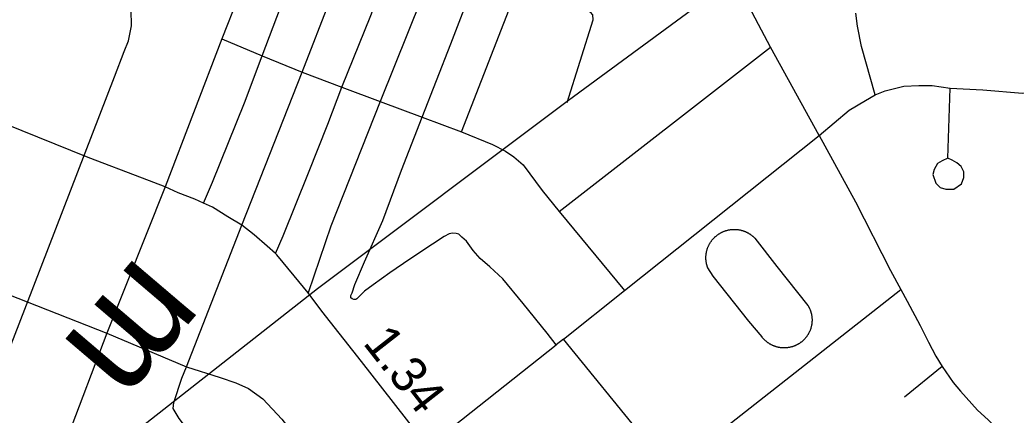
# Model space of a CAD drawing. Extents: x 2290615 to 2522933, y 819489 to 1012715.
# Drawn here: x 2396360 to 2400533, y 985862 to 987517 of the extents above; entities that cross this region are included whole.
import ezdxf

# ---------------------------------------------------------------- set-up
doc = ezdxf.new("R2010")
doc.units = 0
for name, color, linetype in [('Exist Railroad Siding', 7, 'Continuous'), ('Exist Road Non-System Type 51', 7, 'Continuous'), ('Exist Road Primary NC Attributed', 7, 'Continuous'), ('Exist Road Primary NC Mileage Hundredths English Label', 7, 'Continuous'), ('Exist Survey Geodetic Marker Label', 7, 'Continuous'), ('Exist Utilities Electrical Transmission Line', 7, 'Continuous')]:
    doc.layers.add(name, color=color, linetype=linetype)

msp = doc.modelspace()

# ---------------------------------------------------------------- linework, layer by layer
at = {"layer": 'Exist Railroad Siding'}
msp.add_lwpolyline([(2395958.2, 985216.5), (2396356.6, 986243.7), (2396756.7, 987278.8), (2396797.3, 987385.4), (2396814.7, 987429.7), (2396828, 987491.9), (2396827, 987559.9), (2396811, 987715.6), (2396792, 987939.3)], dxfattribs=at)
at = {"layer": 'Exist Road Non-System Type 51'}
for p, q in [((2397443.7, 988045.5), (2397206, 987437.7)), ((2397443.7, 988045.5), (2397206, 987437.7)), ((2397542.3, 987298.5), (2397781.7, 987916.9)), ((2397542.3, 987298.5), (2397781.7, 987916.9)), ((2398110.9, 987781.2), (2397869.7, 987175.2)), ((2398110.9, 987781.2), (2397869.7, 987175.2)), ((2398209.5, 987048.3), (2398445.3, 987652.6)), ((2398209.5, 987048.3), (2398445.3, 987652.6)), ((2397206, 987437.7), (2397375.6, 987367.5)), ((2398619.6, 986715.4), (2399504.3, 987403)), ((2398619.6, 986715.4), (2399504.3, 987403)), ((2399708.5, 987033), (2399504.3, 987403)), ((2399708.5, 987033), (2399504.3, 987403)), ((2397375.6, 987367.5), (2397542.3, 987298.5)), ((2397542.3, 987298.5), (2397709, 987235.7)), ((2397709, 987235.7), (2397869.7, 987175.2)), ((2400247.1, 986937.9), (2400257.7, 987232.1)), ((2400247.1, 986937.9), (2400257.7, 987232.1)), ((2397869.7, 987175.2), (2398045.4, 987109.6)), ((2398045.4, 987109.6), (2398209.5, 987048.3)), ((2398892.5, 986384.1), (2399708.5, 987033)), ((2398892.5, 986384.1), (2399708.5, 987033)), ((2398619.6, 986715.4), (2398892.5, 986384.1)), ((2398619.6, 986715.4), (2398892.5, 986384.1)), ((2396054.7, 986468.7), (2396724, 986204.8)), ((2396054.7, 986468.7), (2396724, 986204.8)), ((2398637.2, 986179.8), (2398892.5, 986384.1)), ((2398637.2, 986179.8), (2398892.5, 986384.1)), ((2399321.5, 985815.7), (2400049.9, 986388.4)), ((2396724, 986204.8), (2396491, 985592.2)), ((2396724, 986204.8), (2396491, 985592.2)), ((2396724, 986204.8), (2397057.9, 986064)), ((2396724, 986204.8), (2397057.9, 986064)), ((2398637.2, 986179.8), (2398606.7, 986155.6)), ((2399084.8, 985630.8), (2398637.2, 986179.8)), ((2399084.8, 985630.8), (2398637.2, 986179.8)), ((2400223.8, 986066), (2400065.3, 985936.9))]:
    msp.add_line(p, q, dxfattribs=at)
for points in [[(2399504.3, 987403), (2399389.8, 987621.5), (2399352, 987754.8), (2399293.9, 987864), (2399138.9, 988052.5), (2399089.7, 988098.4), (2399024.5, 988138.9), (2398853.8, 988212.9), (2398683.9, 988273.3)], [(2399504.3, 987403), (2399389.8, 987621.5), (2399352, 987754.8), (2399293.9, 987864), (2399138.9, 988052.5), (2399089.7, 988098.4), (2399024.5, 988138.9), (2398853.8, 988212.9), (2398683.9, 988273.3)], [(2397375.6, 987367.5), (2397467.9, 987611.5), (2397578, 987896.4), (2397610.6, 987982)], [(2397709, 987235.7), (2397829.7, 987535.8), (2397948.2, 987848.2)], [(2398045.4, 987109.6), (2398165.3, 987417.4), (2398279.9, 987716.3)], [(2398653.1, 987171.7), (2398762.2, 987517), (2398760.5, 987538.1), (2398749.9, 987550.4), (2398722.4, 987558.3), (2398584.4, 987605.1), (2398445.3, 987652.6)], [(2398653.1, 987171.7), (2398762.2, 987517), (2398760.5, 987538.1), (2398749.9, 987550.4), (2398722.4, 987558.3), (2398584.4, 987605.1), (2398445.3, 987652.6)], [(2399942.6, 987203.9), (2399886.3, 987406.5), (2399868.7, 987491.1), (2399861.6, 987545.7)], [(2400257.7, 987232.1), (2400393.3, 987225.1), (2400560.5, 987211), (2400697.8, 987221.5), (2400791.1, 987240.9), (2400880.9, 987285), (2400949.5, 987332.5), (2401002.4, 987380.1), (2401113.2, 987517.6), (2401130, 987557)], [(2400257.7, 987232.1), (2400393.3, 987225.1), (2400560.5, 987211), (2400697.8, 987221.5), (2400791.1, 987240.9), (2400880.9, 987285), (2400949.5, 987332.5), (2401002.4, 987380.1), (2401113.2, 987517.6), (2401130, 987557)], [(2397206, 987437.7), (2396968.4, 986817.5), (2396724, 986204.8)], [(2397129.1, 986750.2), (2397166.7, 986837.9), (2397301.5, 987169.6), (2397375.6, 987367.5)], [(2397057.9, 986064), (2397290.5, 986657.2), (2397542.3, 987298.5)], [(2397431.1, 986538.7), (2397462.9, 986613.1), (2397569.3, 986876.5), (2397649.5, 987080.2), (2397709, 987235.7)], [(2399942.6, 987203.9), (2399984.8, 987219.8), (2400062.3, 987239.2), (2400125.7, 987242.7), (2400182, 987242.7), (2400257.7, 987232.1)], [(2399942.6, 987203.9), (2399984.8, 987219.8), (2400062.3, 987239.2), (2400125.7, 987242.7), (2400182, 987242.7), (2400257.7, 987232.1)], [(2399708.5, 987033), (2399833.5, 987138.7), (2399902.1, 987179.3), (2399942.6, 987203.9)], [(2399708.5, 987033), (2399833.5, 987138.7), (2399902.1, 987179.3), (2399942.6, 987203.9)], [(2397869.7, 987175.2), (2397663, 986653.1), (2397567.7, 986373.7)], [(2398606.7, 986155.6), (2398568.6, 986204.9), (2398468, 986328.8), (2398382.9, 986432.5), (2398328.8, 986483.6), (2398288.6, 986517.6), (2398259.2, 986551.7), (2398231.3, 986590.4), (2398211.2, 986607.4), (2398198.8, 986619.8), (2398188, 986622.9), (2398172.5, 986624.4), (2398158.6, 986621.3), (2398137, 986610.5), (2398089, 986578), (2397993.1, 986514.5), (2397909.6, 986457.2), (2397840, 986407.7), (2397804.4, 986381.4), (2397782.7, 986359.7), (2397771.9, 986348.9), (2397767.2, 986345.8), (2397759.5, 986345.8), (2397751.8, 986348.9), (2397747.1, 986353.5), (2397747.1, 986362.8), (2397751.8, 986373.7), (2397762.6, 986409.3), (2397804.4, 986503.7), (2397880.2, 986677), (2397959.1, 986887.6), (2398045.4, 987109.6)], [(2398209.5, 987048.3), (2398339.7, 986995.5), (2398394.3, 986967.3), (2398429.5, 986944.4), (2398468.2, 986910.9), (2398547.5, 986803.4), (2398619.6, 986715.4)], [(2398209.5, 987048.3), (2398339.7, 986995.5), (2398394.3, 986967.3), (2398429.5, 986944.4), (2398468.2, 986910.9), (2398547.5, 986803.4), (2398619.6, 986715.4)], [(2399708.5, 987033), (2399860.5, 986755.3), (2400006.4, 986467.5), (2400049.9, 986388.4)], [(2400265.1, 986930.2), (2400247.1, 986937.9), (2400223.2, 986927.5), (2400203.4, 986915.3), (2400189.6, 986891.1), (2400183.9, 986869.1), (2400196.4, 986833.3), (2400214.8, 986815.5), (2400238.7, 986807.9), (2400272.7, 986808.3), (2400304.4, 986830.8), (2400314.1, 986856.8), (2400313.7, 986880.8), (2400303.4, 986902.6), (2400285.4, 986918.5), (2400265.1, 986930.2)], [(2400265.1, 986930.2), (2400247.1, 986937.9), (2400223.2, 986927.5), (2400203.4, 986915.3), (2400189.6, 986891.1), (2400183.9, 986869.1), (2400196.4, 986833.3), (2400214.8, 986815.5), (2400238.7, 986807.9), (2400272.7, 986808.3), (2400304.4, 986830.8), (2400314.1, 986856.8), (2400313.7, 986880.8), (2400303.4, 986902.6), (2400285.4, 986918.5), (2400265.1, 986930.2)], [(2399241.8, 986478.5), (2399241.1, 986480.4), (2399240.4, 986482.4), (2399239.7, 986484.4), (2399239.1, 986486.3), (2399238.5, 986488.3), (2399237.9, 986490.3), (2399237.4, 986492.3), (2399236.9, 986494.3), (2399236.5, 986496.4), (2399236.1, 986498.4), (2399235.7, 986500.4), (2399235.4, 986502.5), (2399235.1, 986504.5), (2399234.8, 986506.6), (2399234.6, 986508.6), (2399234.4, 986510.7), (2399234.2, 986512.8), (2399234.1, 986514.9), (2399234, 986516.9), (2399233.9, 986519), (2399233.9, 986521.1), (2399233.9, 986523.1), (2399234, 986525.2), (2399234.1, 986527.3), (2399234.2, 986529.4), (2399234.4, 986531.4), (2399234.6, 986533.5), (2399234.8, 986535.5), (2399235.1, 986537.6), (2399235.4, 986539.7), (2399235.7, 986541.7), (2399236.1, 986543.7), (2399236.5, 986545.8), (2399237, 986547.8), (2399237.4, 986549.8), (2399238, 986551.8), (2399238.5, 986553.8), (2399239.1, 986555.8), (2399239.7, 986557.8), (2399240.4, 986559.7), (2399241.1, 986561.7), (2399241.8, 986563.6), (2399242.6, 986565.6), (2399243.4, 986567.5), (2399244.2, 986569.4), (2399245.1, 986571.3), (2399245.9, 986573.1), (2399246.9, 986575), (2399247.8, 986576.8), (2399248.8, 986578.7), (2399249.8, 986580.5), (2399250.9, 986582.3), (2399252, 986584), (2399253.1, 986585.8), (2399254.2, 986587.5), (2399255.4, 986589.2), (2399256.6, 986590.9), (2399257.8, 986592.6), (2399259.1, 986594.2), (2399260.4, 986595.8), (2399261.7, 986597.4), (2399263.1, 986599), (2399264.4, 986600.6), (2399265.8, 986602.1), (2399267.3, 986603.6), (2399268.7, 986605.1), (2399270.2, 986606.5), (2399271.7, 986608), (2399273.2, 986609.4), (2399274.8, 986610.7), (2399276.4, 986612.1), (2399278, 986613.4), (2399279.6, 986614.7), (2399281.2, 986615.9), (2399282.9, 986617.2), (2399284.6, 986618.4), (2399286.3, 986619.6), (2399288, 986620.7), (2399289.8, 986621.8), (2399291.5, 986622.9), (2399293.3, 986624), (2399295.1, 986625), (2399297, 986626), (2399298.8, 986626.9), (2399300.7, 986627.8), (2399302.5, 986628.7), (2399304.4, 986629.6), (2399306.3, 986630.4), (2399308.2, 986631.2), (2399310.2, 986632), (2399312.1, 986632.7), (2399314.1, 986633.4), (2399316, 986634.1), (2399318, 986634.7), (2399320, 986635.3), (2399322, 986635.8), (2399324, 986636.3), (2399326, 986636.8), (2399328, 986637.3)], [(2399328, 986637.3), (2399330.1, 986637.7), (2399332.1, 986638.1), (2399334.1, 986638.4), (2399336.2, 986638.7), (2399338.3, 986639), (2399340.3, 986639.2), (2399342.4, 986639.4), (2399344.4, 986639.6), (2399346.5, 986639.7), (2399348.6, 986639.8), (2399350.7, 986639.9), (2399352.7, 986639.9), (2399354.8, 986639.9), (2399356.9, 986639.8), (2399358.9, 986639.7), (2399361, 986639.6), (2399363.1, 986639.4), (2399365.2, 986639.2), (2399367.2, 986639), (2399369.3, 986638.7), (2399371.3, 986638.4), (2399373.4, 986638.1), (2399375.4, 986637.7), (2399377.4, 986637.3), (2399379.5, 986636.8), (2399381.5, 986636.4), (2399383.5, 986635.8), (2399385.5, 986635.3), (2399387.5, 986634.7), (2399389.4, 986634.1), (2399391.4, 986633.4), (2399393.4, 986632.7), (2399395.3, 986632), (2399397.2, 986631.2), (2399399.2, 986630.5), (2399401.1, 986629.6), (2399402.9, 986628.8), (2399404.8, 986627.9), (2399406.7, 986626.9), (2399408.5, 986626), (2399410.3, 986625), (2399412.1, 986624), (2399413.9, 986622.9), (2399415.7, 986621.9), (2399417.4, 986620.7), (2399419.2, 986619.6), (2399420.9, 986618.4), (2399422.6, 986617.2), (2399424.2, 986616), (2399425.9, 986614.7), (2399427.5, 986613.4), (2399429.1, 986612.1), (2399430.7, 986610.8), (2399432.2, 986609.4), (2399433.8, 986608), (2399435.3, 986606.6), (2399436.8, 986605.1), (2399438.2, 986603.6)], [(2399438.2, 986603.6), (2399531.1, 986484.4), (2399660.9, 986321.4)], [(2399469, 986189.2), (2399414.2, 986255.2), (2399264.2, 986444.2), (2399241.8, 986478.5)], [(2400049.9, 986388.4), (2400076.5, 986339.8), (2400131.3, 986237.3), (2400166.3, 986167.1), (2400197.2, 986108.1), (2400223.8, 986066)], [(2399660.9, 986321.4), (2399662, 986319.6), (2399663, 986317.9), (2399664, 986316.1), (2399665, 986314.3), (2399665.9, 986312.5), (2399666.8, 986310.7), (2399667.7, 986308.8), (2399668.5, 986307), (2399669.3, 986305.1), (2399670.1, 986303.3), (2399670.8, 986301.4), (2399671.5, 986299.5), (2399672.2, 986297.5), (2399672.8, 986295.6), (2399673.4, 986293.7), (2399674, 986291.7), (2399674.5, 986289.8), (2399675, 986287.8), (2399675.5, 986285.8), (2399675.9, 986283.8), (2399676.3, 986281.9), (2399676.7, 986279.9), (2399677, 986277.9), (2399677.3, 986275.8), (2399677.6, 986273.8), (2399677.8, 986271.8), (2399678, 986269.8), (2399678.2, 986267.8), (2399678.3, 986265.7), (2399678.4, 986263.7), (2399678.4, 986261.7), (2399678.4, 986259.7), (2399678.4, 986257.6), (2399678.3, 986255.6), (2399678.2, 986253.6), (2399678.1, 986251.5), (2399678, 986249.5), (2399677.8, 986247.5), (2399677.5, 986245.5), (2399677.3, 986243.5), (2399676.9, 986241.5), (2399676.6, 986239.5), (2399676.2, 986237.5), (2399675.8, 986235.5), (2399675.4, 986233.5), (2399674.9, 986231.5), (2399674.4, 986229.6), (2399673.9, 986227.6), (2399673.3, 986225.7), (2399672.7, 986223.7), (2399672, 986221.8), (2399671.3, 986219.9), (2399670.6, 986218), (2399669.9, 986216.1), (2399669.1, 986214.2), (2399668.3, 986212.4), (2399667.4, 986210.5), (2399666.6, 986208.7), (2399665.7, 986206.9), (2399664.7, 986205.1), (2399663.8, 986203.3), (2399662.7, 986201.5), (2399661.7, 986199.8), (2399660.7, 986198), (2399659.6, 986196.3), (2399658.4, 986194.6), (2399657.3, 986193), (2399656.1, 986191.3), (2399654.9, 986189.7), (2399653.7, 986188.1), (2399652.4, 986186.5), (2399651.1, 986184.9), (2399649.8, 986183.4), (2399648.5, 986181.9), (2399647.1, 986180.4), (2399645.7, 986178.9), (2399644.3, 986177.4), (2399642.8, 986176), (2399641.3, 986174.6), (2399639.8, 986173.2), (2399638.3, 986171.9), (2399636.8, 986170.6), (2399635.2, 986169.3), (2399633.6, 986168), (2399632, 986166.8), (2399630.4, 986165.6), (2399628.7, 986164.4), (2399627.1, 986163.2), (2399625.4, 986162.1), (2399623.7, 986161), (2399621.9, 986160), (2399620.2, 986158.9), (2399618.4, 986157.9), (2399616.6, 986157), (2399614.8, 986156), (2399613, 986155.1), (2399611.2, 986154.2), (2399609.3, 986153.4), (2399607.5, 986152.6)], [(2397751.2, 985479.4), (2398068.6, 985730.5), (2398606.7, 986155.6)], [(2399607.5, 986152.6), (2399605.6, 986151.8), (2399603.7, 986151.1), (2399601.8, 986150.3), (2399599.9, 986149.7), (2399598, 986149), (2399596, 986148.4), (2399594.1, 986147.8), (2399592.1, 986147.3), (2399590.2, 986146.8), (2399588.2, 986146.3), (2399586.2, 986145.8), (2399584.2, 986145.4), (2399582.2, 986145.1), (2399580.2, 986144.7), (2399578.2, 986144.4), (2399576.2, 986144.2), (2399574.2, 986143.9), (2399572.2, 986143.7), (2399570.2, 986143.6), (2399568.1, 986143.4), (2399566.1, 986143.3), (2399564.1, 986143.3), (2399562, 986143.3), (2399560, 986143.3), (2399558, 986143.3), (2399556, 986143.4), (2399553.9, 986143.5), (2399551.9, 986143.7), (2399549.9, 986143.9), (2399547.9, 986144.1), (2399545.9, 986144.3), (2399543.8, 986144.6), (2399541.8, 986145), (2399539.8, 986145.3), (2399537.9, 986145.7), (2399535.9, 986146.2), (2399533.9, 986146.6), (2399531.9, 986147.1), (2399530, 986147.7), (2399528, 986148.2), (2399526.1, 986148.8), (2399524.2, 986149.5), (2399522.2, 986150.1), (2399520.3, 986150.8), (2399518.4, 986151.6), (2399516.6, 986152.4), (2399514.7, 986153.2), (2399512.9, 986154), (2399511, 986154.9), (2399509.2, 986155.8), (2399507.4, 986156.7), (2399505.6, 986157.6), (2399503.8, 986158.6), (2399502.1, 986159.7), (2399500.3, 986160.7), (2399498.6, 986161.8), (2399496.9, 986162.9), (2399495.3, 986164.1), (2399493.6, 986165.2), (2399492, 986166.4), (2399490.3, 986167.7), (2399488.7, 986168.9), (2399487.2, 986170.2), (2399485.6, 986171.5), (2399484.1, 986172.8), (2399482.6, 986174.2), (2399481.1, 986175.6), (2399479.7, 986177), (2399478.2, 986178.5), (2399476.8, 986179.9), (2399475.4, 986181.4), (2399474.1, 986182.9), (2399472.8, 986184.5), (2399471.5, 986186), (2399470.2, 986187.6), (2399469, 986189.2)], [(2400223.8, 986066), (2400270.1, 985998.6), (2400301, 985962.1), (2400371.1, 985882.1), (2400416, 985841.4), (2400462.7, 985795.1)], [(2397492.9, 985264.3), (2397107.6, 985744.8), (2397027.6, 985847.8), (2397002.4, 985889), (2397004.7, 985914.1), (2397038.4, 986016), (2397057.9, 986064)], [(2397492.9, 985264.3), (2397107.6, 985744.8), (2397027.6, 985847.8), (2397002.4, 985889), (2397004.7, 985914.1), (2397038.4, 986016), (2397057.9, 986064)], [(2397057.9, 986064), (2397199, 986019.4), (2397265.4, 985996.5), (2397317.9, 985973.6), (2397377.4, 985930.2), (2397457.4, 985845.5), (2397608.3, 985651), (2397751.2, 985479.4)], [(2397057.9, 986064), (2397199, 986019.4), (2397265.4, 985996.5), (2397317.9, 985973.6), (2397377.4, 985930.2), (2397457.4, 985845.5), (2397608.3, 985651), (2397751.2, 985479.4)]]:
    msp.add_lwpolyline(points, dxfattribs=at)
at = {"layer": 'Exist Road Primary NC Attributed'}
msp.add_lwpolyline([(2398068.6, 985730.5), (2397790.5, 986086.4), (2397625, 986297.8), (2397567.7, 986373.7), (2397508.7, 986445.2), (2397436.6, 986533.9), (2397431.1, 986538.7), (2397396.1, 986569.1), (2397341.6, 986616.7), (2397290.5, 986657.2), (2397230.7, 986692.4), (2397167.3, 986733), (2397129.1, 986750.2), (2397093.4, 986766.4), (2397022.9, 986792.9), (2396968.4, 986817.5), (2396873.3, 986854.5), (2396646.2, 986940.9), (2396297.7, 987081.8)], dxfattribs=at)
at = {"layer": 'Exist Utilities Electrical Transmission Line'}
msp.add_lwpolyline([(2400210.1, 988342.6), (2399851.9, 988057.9), (2398657.7, 987180.1), (2397606.3, 986390.4), (2394192.6, 983711.4), (2393494.2, 982996.3), (2393414.9, 981889.3), (2393365.6, 981228.6), (2393332.4, 980716.4), (2393280.6, 980253.7), (2393248.6, 979805.3), (2393212.7, 979350.8), (2393157.4, 978842.2), (2393091.8, 978355.4)], dxfattribs=at)

# ---------------------------------------------------------------- texts
at = {"layer": 'Exist Road Primary NC Mileage Hundredths English Label'}
msp.add_text('1.34', height=150, rotation=308.0099, dxfattribs=at).set_placement((2397793.9, 986163.2))
at = {"layer": 'Exist Survey Geodetic Marker Label'}
msp.add_text('m', height=459.3, rotation=229.5705, dxfattribs=at).set_placement((2396856.7, 986540.9))

doc.saveas('drawing.dxf')
